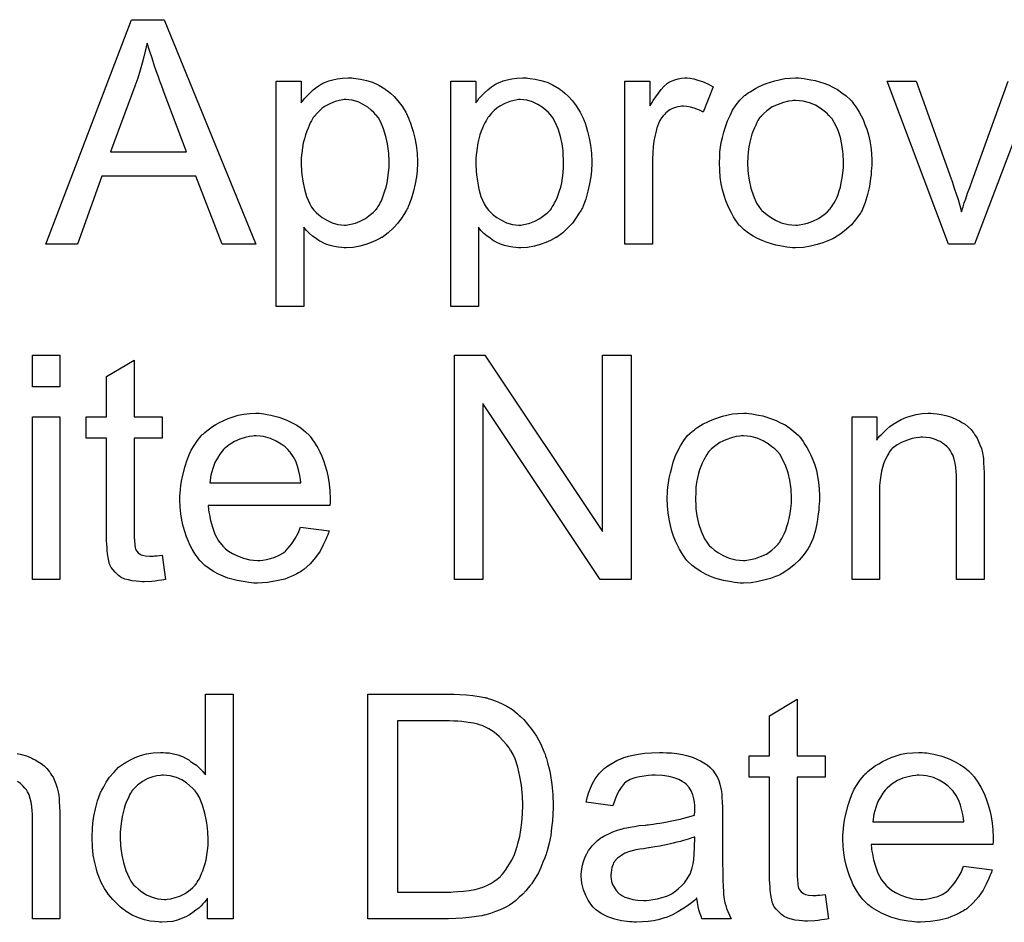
# Model space of a CAD drawing. Extents: x -1.5 to 9, y -3 to 5.
# Tile 310 of 368: x 5.674 to 6.025, y 1.585 to 1.907. Entities that reach past the tile are written whole.
import ezdxf

# ---------------------------------------------------------------- set-up
doc = ezdxf.new("R2010")
doc.units = 0
doc.layers.add('qfn16-30-34-a_mechanical_19', color=1, linetype='CONTINUOUS')

msp = doc.modelspace()

# ---------------------------------------------------------------- linework, layer by layer
at = {"layer": 'qfn16-30-34-a_mechanical_19', "color": 1}
for points in [[(5.758112, 1.827271), (5.746079, 1.827271), (5.736707, 1.851568), (5.703154, 1.851568), (5.694477, 1.827271), (5.683254, 1.827271), (5.713799, 1.907335), (5.725369, 1.907335), (5.758112, 1.827271)], [(5.719352, 1.899005), (5.719352, 1.898889), (5.719236, 1.898658), (5.719236, 1.898195), (5.719005, 1.897732), (5.718889, 1.896922), (5.718658, 1.896112), (5.718195, 1.894145), (5.717617, 1.891831), (5.716807, 1.889286), (5.715997, 1.886509), (5.714956, 1.883617), (5.706278, 1.860245), (5.733352, 1.860245), (5.725021, 1.882228), (5.725021, 1.882344), (5.724906, 1.882691), (5.724674, 1.88327), (5.724443, 1.883964), (5.724096, 1.884774), (5.723749, 1.885815), (5.723402, 1.886972), (5.722939, 1.888129), (5.722013, 1.89079), (5.721088, 1.893567), (5.720162, 1.896344), (5.719352, 1.899005)], [(5.792937, 1.886509), (5.793747, 1.886393), (5.795483, 1.886162), (5.797565, 1.885699), (5.799764, 1.885005), (5.801962, 1.883964), (5.80416, 1.882691), (5.804276, 1.882691), (5.804392, 1.88246), (5.805086, 1.881997), (5.806127, 1.881071), (5.8074, 1.879914), (5.808788, 1.87841), (5.810177, 1.876559), (5.811565, 1.874361), (5.812722, 1.871931), (5.812722, 1.871815), (5.812838, 1.871584), (5.812953, 1.871237), (5.813185, 1.870774), (5.813416, 1.87008), (5.813648, 1.86927), (5.814226, 1.867419), (5.814805, 1.865105), (5.815267, 1.862559), (5.815615, 1.859667), (5.81573, 1.856659), (5.81573, 1.856543), (5.81573, 1.856311), (5.81573, 1.855849), (5.81573, 1.855154), (5.815615, 1.854344), (5.815615, 1.853419), (5.815383, 1.851336), (5.81492, 1.848791), (5.814342, 1.84613), (5.813532, 1.843353), (5.812491, 1.840576), (5.812491, 1.84046), (5.812375, 1.840229), (5.812144, 1.839882), (5.811912, 1.839419), (5.811102, 1.838147), (5.810061, 1.836527), (5.808788, 1.834791), (5.807168, 1.833056), (5.805317, 1.83132), (5.803119, 1.8297), (5.803003, 1.8297), (5.802888, 1.829585), (5.802541, 1.829353), (5.802078, 1.829122), (5.800921, 1.828543), (5.799301, 1.827849), (5.797334, 1.827155), (5.795251, 1.826576), (5.792822, 1.826114), (5.790392, 1.825998), (5.789582, 1.825998), (5.788657, 1.826114), (5.787499, 1.826229), (5.786111, 1.826461), (5.784607, 1.826808), (5.783103, 1.827271), (5.781599, 1.827965), (5.781483, 1.828081), (5.780905, 1.828312), (5.78021, 1.828775), (5.779285, 1.829469), (5.778359, 1.830163), (5.777202, 1.831089), (5.776161, 1.83213), (5.775235, 1.833287), (5.775235, 1.805056), (5.765401, 1.805056), (5.765401, 1.885352), (5.77431, 1.885352), (5.77431, 1.877716), (5.774425, 1.877947), (5.774888, 1.87841), (5.775467, 1.87922), (5.776392, 1.880146), (5.777434, 1.881303), (5.778591, 1.882344), (5.779979, 1.883385), (5.781367, 1.884311), (5.781599, 1.884427), (5.782062, 1.884658), (5.782987, 1.885005), (5.784144, 1.885468), (5.785533, 1.885931), (5.787152, 1.886278), (5.789004, 1.886509), (5.791086, 1.886625), (5.792359, 1.886625), (5.792937, 1.886509)], [(5.855184, 1.886509), (5.855994, 1.886393), (5.857729, 1.886162), (5.859812, 1.885699), (5.86201, 1.885005), (5.864209, 1.883964), (5.866407, 1.882691), (5.866523, 1.882691), (5.866638, 1.88246), (5.867333, 1.881997), (5.868374, 1.881071), (5.869646, 1.879914), (5.871035, 1.87841), (5.872423, 1.876559), (5.873812, 1.874361), (5.874969, 1.871931), (5.874969, 1.871815), (5.875084, 1.871584), (5.8752, 1.871237), (5.875431, 1.870774), (5.875663, 1.87008), (5.875894, 1.86927), (5.876473, 1.867419), (5.877051, 1.865105), (5.877514, 1.862559), (5.877861, 1.859667), (5.877977, 1.856659), (5.877977, 1.856543), (5.877977, 1.856311), (5.877977, 1.855849), (5.877977, 1.855154), (5.877861, 1.854344), (5.877861, 1.853419), (5.87763, 1.851336), (5.877167, 1.848791), (5.876588, 1.84613), (5.875779, 1.843353), (5.874737, 1.840576), (5.874737, 1.84046), (5.874622, 1.840229), (5.87439, 1.839882), (5.874159, 1.839419), (5.873349, 1.838147), (5.872308, 1.836527), (5.871035, 1.834791), (5.869415, 1.833056), (5.867564, 1.83132), (5.865366, 1.8297), (5.86525, 1.8297), (5.865134, 1.829585), (5.864787, 1.829353), (5.864324, 1.829122), (5.863167, 1.828543), (5.861547, 1.827849), (5.859581, 1.827155), (5.857498, 1.826576), (5.855068, 1.826114), (5.852639, 1.825998), (5.851829, 1.825998), (5.850903, 1.826114), (5.849746, 1.826229), (5.848358, 1.826461), (5.846854, 1.826808), (5.84535, 1.827271), (5.843845, 1.827965), (5.84373, 1.828081), (5.843151, 1.828312), (5.842457, 1.828775), (5.841531, 1.829469), (5.840606, 1.830163), (5.839449, 1.831089), (5.838408, 1.83213), (5.837482, 1.833287), (5.837482, 1.805056), (5.827647, 1.805056), (5.827647, 1.885352), (5.836556, 1.885352), (5.836556, 1.877716), (5.836672, 1.877947), (5.837135, 1.87841), (5.837713, 1.87922), (5.838639, 1.880146), (5.83968, 1.881303), (5.840837, 1.882344), (5.842226, 1.883385), (5.843614, 1.884311), (5.843845, 1.884427), (5.844308, 1.884658), (5.845234, 1.885005), (5.846391, 1.885468), (5.847779, 1.885931), (5.849399, 1.886278), (5.85125, 1.886509), (5.853333, 1.886625), (5.854605, 1.886625), (5.855184, 1.886509)], [(5.913034, 1.886509), (5.914307, 1.886278), (5.915811, 1.885815), (5.917431, 1.885236), (5.919282, 1.884427), (5.921249, 1.883385), (5.917662, 1.874361), (5.917546, 1.874476), (5.917083, 1.874708), (5.916389, 1.875055), (5.915464, 1.875402), (5.914422, 1.875749), (5.91315, 1.876096), (5.911877, 1.876328), (5.910604, 1.876443), (5.910026, 1.876443), (5.909447, 1.876328), (5.908637, 1.876212), (5.907828, 1.87598), (5.906786, 1.875633), (5.905745, 1.87517), (5.904819, 1.874476), (5.904704, 1.874361), (5.904356, 1.874129), (5.904009, 1.873666), (5.903431, 1.873088), (5.902852, 1.872278), (5.902274, 1.871352), (5.901695, 1.870311), (5.901233, 1.869038), (5.901117, 1.868807), (5.901001, 1.868113), (5.90077, 1.867072), (5.900423, 1.865683), (5.900076, 1.863948), (5.899844, 1.861981), (5.899729, 1.859898), (5.899613, 1.857584), (5.899613, 1.827271), (5.889778, 1.827271), (5.889778, 1.885352), (5.898687, 1.885352), (5.898687, 1.876559), (5.898803, 1.876675), (5.899266, 1.877485), (5.899844, 1.878526), (5.90077, 1.879799), (5.901695, 1.881071), (5.902737, 1.88246), (5.903778, 1.883617), (5.904819, 1.884542), (5.904935, 1.884658), (5.905282, 1.884889), (5.905976, 1.885236), (5.906671, 1.885583), (5.907596, 1.885931), (5.908753, 1.886278), (5.90991, 1.886509), (5.911183, 1.886625), (5.911993, 1.886625), (5.913034, 1.886509)], [(5.952603, 1.886509), (5.953645, 1.886393), (5.954802, 1.886162), (5.956074, 1.885931), (5.957578, 1.885699), (5.960702, 1.884658), (5.962322, 1.884079), (5.963942, 1.88327), (5.965562, 1.88246), (5.967182, 1.881303), (5.968686, 1.880146), (5.97019, 1.878757), (5.970306, 1.878641), (5.970537, 1.87841), (5.970884, 1.877947), (5.971347, 1.877369), (5.971925, 1.876559), (5.972619, 1.875518), (5.973314, 1.874361), (5.974008, 1.873088), (5.974702, 1.871699), (5.975396, 1.869964), (5.976091, 1.868228), (5.976669, 1.866262), (5.977132, 1.864179), (5.977479, 1.861981), (5.97771, 1.859667), (5.977826, 1.857121), (5.977826, 1.857006), (5.977826, 1.856659), (5.977826, 1.85608), (5.977826, 1.85527), (5.97771, 1.854344), (5.977595, 1.853188), (5.977595, 1.852031), (5.977363, 1.850758), (5.977016, 1.847865), (5.976322, 1.844973), (5.975512, 1.84208), (5.974355, 1.839419), (5.974355, 1.839303), (5.974239, 1.839188), (5.974008, 1.838841), (5.973776, 1.838378), (5.972967, 1.837221), (5.971925, 1.835832), (5.970537, 1.834213), (5.968801, 1.832593), (5.966834, 1.830973), (5.96452, 1.829469), (5.964405, 1.829469), (5.964289, 1.829353), (5.963942, 1.829122), (5.963364, 1.82889), (5.962785, 1.828659), (5.962091, 1.828428), (5.960355, 1.827734), (5.958388, 1.827155), (5.955959, 1.826576), (5.953413, 1.826114), (5.950636, 1.825998), (5.94948, 1.825998), (5.948554, 1.826114), (5.947513, 1.826229), (5.946356, 1.826461), (5.944967, 1.826692), (5.943579, 1.826924), (5.940455, 1.827849), (5.938719, 1.828543), (5.9371, 1.829238), (5.93548, 1.830163), (5.93386, 1.831205), (5.932356, 1.832361), (5.930852, 1.83375), (5.930736, 1.833866), (5.930505, 1.834097), (5.930158, 1.83456), (5.929695, 1.835254), (5.929116, 1.836064), (5.928538, 1.836989), (5.927844, 1.838147), (5.927149, 1.839535), (5.926455, 1.841039), (5.925761, 1.842774), (5.925182, 1.844626), (5.924604, 1.846593), (5.924141, 1.848791), (5.923794, 1.851105), (5.923563, 1.85365), (5.923447, 1.856311), (5.923447, 1.856543), (5.923447, 1.857006), (5.923563, 1.857815), (5.923563, 1.858973), (5.923678, 1.860245), (5.92391, 1.861865), (5.924141, 1.863485), (5.924604, 1.865336), (5.925067, 1.867187), (5.925645, 1.869154), (5.92634, 1.871237), (5.927265, 1.873204), (5.928191, 1.875055), (5.929463, 1.876906), (5.930736, 1.878641), (5.932356, 1.880146), (5.932472, 1.880261), (5.932703, 1.880377), (5.933166, 1.880724), (5.933744, 1.881187), (5.934439, 1.88165), (5.935364, 1.882228), (5.93629, 1.882807), (5.937447, 1.883385), (5.938719, 1.883964), (5.940108, 1.884542), (5.943232, 1.885583), (5.946818, 1.886393), (5.94867, 1.886509), (5.950636, 1.886625), (5.951793, 1.886625), (5.952603, 1.886509)], [(6.014503, 1.827271), (6.005131, 1.827271), (5.983264, 1.885352), (5.993677, 1.885352), (6.006172, 1.850526), (6.006172, 1.850411), (6.006288, 1.850295), (6.006404, 1.849948), (6.00652, 1.849601), (6.006867, 1.848444), (6.007329, 1.84694), (6.007908, 1.845204), (6.008602, 1.843237), (6.009181, 1.841039), (6.009875, 1.838841), (6.009991, 1.839072), (6.010106, 1.839651), (6.010453, 1.840576), (6.010801, 1.841965), (6.011379, 1.843469), (6.011958, 1.845436), (6.012767, 1.847518), (6.013577, 1.849832), (6.02642, 1.885352)], [(6.036602, 1.885352), (6.014503, 1.827271)], [(5.790161, 1.878873), (5.789582, 1.878873), (5.789119, 1.878757), (5.787962, 1.878526), (5.786458, 1.878179), (5.784723, 1.877485), (5.782872, 1.876443), (5.78183, 1.875749), (5.780905, 1.874939), (5.779979, 1.874014), (5.779053, 1.872972), (5.779053, 1.872857), (5.778822, 1.872741), (5.778591, 1.872394), (5.778359, 1.871931), (5.778012, 1.871237), (5.777549, 1.870543), (5.777087, 1.869617), (5.776739, 1.868691), (5.776277, 1.867534), (5.775814, 1.866262), (5.775467, 1.864873), (5.775004, 1.863369), (5.774773, 1.861634), (5.774541, 1.859898), (5.77431, 1.858047), (5.77431, 1.855964), (5.77431, 1.855849), (5.77431, 1.855502), (5.77431, 1.854923), (5.774425, 1.854113), (5.774425, 1.853188), (5.774541, 1.852146), (5.774888, 1.849716), (5.775467, 1.84694), (5.776161, 1.844279), (5.777318, 1.841618), (5.778012, 1.84046), (5.778822, 1.839419), (5.779053, 1.839188), (5.779632, 1.838609), (5.780557, 1.837684), (5.78183, 1.836758), (5.78345, 1.835832), (5.785301, 1.834907), (5.787384, 1.834328), (5.788541, 1.834213), (5.789698, 1.834097), (5.790392, 1.834097), (5.790855, 1.834213), (5.792012, 1.834444), (5.793632, 1.834791), (5.795367, 1.835485), (5.797218, 1.836411), (5.799069, 1.837799), (5.799995, 1.838609), (5.800921, 1.839535), (5.800921, 1.839651), (5.801152, 1.839766), (5.801383, 1.840113), (5.801615, 1.840576), (5.802078, 1.841155), (5.802425, 1.841965), (5.802888, 1.842774), (5.80335, 1.843816), (5.803698, 1.844857), (5.80416, 1.846245), (5.804623, 1.847634), (5.80497, 1.849138), (5.805202, 1.850873), (5.805433, 1.852725), (5.805664, 1.854692), (5.805664, 1.856774), (5.805664, 1.85689), (5.805664, 1.857237), (5.805664, 1.857815), (5.805549, 1.858625), (5.805549, 1.859551), (5.805433, 1.860592), (5.805086, 1.863022), (5.804507, 1.865683), (5.803698, 1.868344), (5.802541, 1.871005), (5.801846, 1.872278), (5.801036, 1.873319), (5.801036, 1.873435), (5.800805, 1.873551), (5.800226, 1.874245), (5.799301, 1.875055), (5.798028, 1.876096), (5.796408, 1.877137), (5.794557, 1.878063), (5.792475, 1.878641), (5.791318, 1.878757), (5.790161, 1.878873)], [(5.852407, 1.878873), (5.851829, 1.878873), (5.851366, 1.878757), (5.850209, 1.878526), (5.848705, 1.878179), (5.846969, 1.877485), (5.845118, 1.876443), (5.844077, 1.875749), (5.843151, 1.874939), (5.842226, 1.874014), (5.8413, 1.872972), (5.8413, 1.872857), (5.841069, 1.872741), (5.840837, 1.872394), (5.840606, 1.871931), (5.840259, 1.871237), (5.839796, 1.870543), (5.839333, 1.869617), (5.838986, 1.868691), (5.838523, 1.867534), (5.83806, 1.866262), (5.837713, 1.864873), (5.837251, 1.863369), (5.837019, 1.861634), (5.836788, 1.859898), (5.836556, 1.858047), (5.836556, 1.855964), (5.836556, 1.855849), (5.836556, 1.855502), (5.836556, 1.854923), (5.836672, 1.854113), (5.836672, 1.853188), (5.836788, 1.852146), (5.837135, 1.849716), (5.837713, 1.84694), (5.838408, 1.844279), (5.839565, 1.841618), (5.840259, 1.84046), (5.841069, 1.839419), (5.8413, 1.839188), (5.841878, 1.838609), (5.842804, 1.837684), (5.844077, 1.836758), (5.845697, 1.835832), (5.847548, 1.834907), (5.84963, 1.834328), (5.850787, 1.834213), (5.851944, 1.834097), (5.852639, 1.834097), (5.853101, 1.834213), (5.854258, 1.834444), (5.855878, 1.834791), (5.857614, 1.835485), (5.859465, 1.836411), (5.861316, 1.837799), (5.862242, 1.838609), (5.863167, 1.839535), (5.863167, 1.839651), (5.863399, 1.839766), (5.86363, 1.840113), (5.863861, 1.840576), (5.864324, 1.841155), (5.864671, 1.841965), (5.865134, 1.842774), (5.865597, 1.843816), (5.865944, 1.844857), (5.866407, 1.846245), (5.86687, 1.847634), (5.867217, 1.849138), (5.867448, 1.850873), (5.86768, 1.852725), (5.867911, 1.854692), (5.867911, 1.856774), (5.867911, 1.85689), (5.867911, 1.857237), (5.867911, 1.857815), (5.867795, 1.858625), (5.867795, 1.859551), (5.86768, 1.860592), (5.867333, 1.863022), (5.866754, 1.865683), (5.865944, 1.868344), (5.864787, 1.871005), (5.864093, 1.872278), (5.863283, 1.873319), (5.863283, 1.873435), (5.863052, 1.873551), (5.862473, 1.874245), (5.861547, 1.875055), (5.860275, 1.876096), (5.858655, 1.877137), (5.856804, 1.878063), (5.854721, 1.878641), (5.853564, 1.878757), (5.852407, 1.878873)], [(5.950636, 1.878526), (5.949942, 1.878526), (5.949364, 1.87841), (5.948091, 1.878294), (5.946356, 1.877832), (5.944389, 1.877137), (5.942306, 1.876212), (5.940339, 1.874823), (5.939298, 1.873898), (5.938372, 1.872972), (5.938372, 1.872857), (5.938141, 1.872741), (5.937909, 1.872394), (5.937562, 1.871931), (5.937215, 1.871352), (5.936868, 1.870658), (5.936405, 1.869733), (5.935943, 1.868807), (5.93548, 1.86765), (5.935017, 1.866493), (5.93467, 1.865105), (5.934323, 1.863601), (5.933976, 1.861981), (5.933744, 1.860245), (5.933629, 1.858278), (5.933513, 1.856311), (5.933513, 1.856196), (5.933513, 1.855849), (5.933513, 1.85527), (5.933629, 1.85446), (5.933629, 1.853535), (5.933744, 1.852493), (5.934091, 1.850064), (5.93467, 1.847287), (5.935596, 1.84451), (5.936752, 1.841849), (5.937562, 1.840692), (5.938372, 1.839535), (5.938488, 1.839535), (5.938604, 1.839303), (5.939298, 1.838725), (5.940339, 1.837799), (5.941728, 1.836874), (5.943463, 1.835832), (5.945546, 1.834907), (5.947975, 1.834328), (5.949248, 1.834213), (5.950636, 1.834097), (5.951331, 1.834097), (5.951909, 1.834213), (5.953182, 1.834444), (5.954917, 1.834791), (5.956769, 1.835485), (5.958851, 1.836411), (5.960818, 1.837799), (5.961859, 1.838725), (5.962785, 1.839651), (5.962901, 1.839766), (5.963016, 1.839882), (5.963248, 1.840229), (5.963595, 1.840692), (5.963942, 1.84127), (5.964405, 1.841965), (5.964868, 1.84289), (5.96533, 1.843816), (5.965793, 1.844973), (5.96614, 1.846245), (5.966603, 1.847634), (5.96695, 1.849138), (5.967297, 1.850873), (5.967529, 1.852609), (5.96776, 1.854576), (5.96776, 1.856659), (5.96776, 1.856774), (5.96776, 1.857121), (5.96776, 1.8577), (5.967644, 1.858394), (5.967644, 1.85932), (5.967529, 1.860361), (5.967182, 1.862791), (5.966603, 1.865336), (5.965677, 1.868113), (5.964405, 1.870658), (5.963711, 1.871931), (5.962785, 1.872972), (5.962785, 1.873088), (5.962554, 1.873204), (5.961859, 1.873898), (5.960818, 1.874708), (5.95943, 1.875749), (5.957694, 1.87679), (5.955612, 1.877716), (5.953298, 1.878294), (5.952025, 1.87841), (5.950636, 1.878526)], [(5.688229, 1.776432), (5.678394, 1.776432), (5.678394, 1.787655), (5.688229, 1.787655), (5.688229, 1.776432)], [(5.891977, 1.707591), (5.880985, 1.707591), (5.839102, 1.770416), (5.839102, 1.707591), (5.82892, 1.707591), (5.82892, 1.787655), (5.839796, 1.787655), (5.881795, 1.724714), (5.881795, 1.787655), (5.891977, 1.787655), (5.891977, 1.707591)], [(5.714724, 1.765672), (5.724674, 1.765672), (5.724674, 1.758036), (5.714724, 1.758036), (5.714724, 1.723904), (5.714724, 1.723673), (5.714724, 1.72321), (5.714724, 1.722516), (5.71484, 1.721706), (5.714956, 1.719855), (5.715071, 1.719045), (5.715187, 1.718466), (5.715303, 1.718235), (5.71565, 1.717772), (5.716113, 1.717194), (5.716922, 1.716615), (5.717154, 1.716499), (5.717732, 1.716268), (5.718774, 1.716037), (5.720278, 1.715921), (5.721435, 1.715921), (5.722013, 1.716037), (5.722823, 1.716037), (5.723749, 1.716152), (5.724674, 1.716268), (5.725947, 1.707591), (5.725716, 1.707591), (5.725253, 1.707475), (5.724443, 1.707359), (5.723402, 1.707244), (5.722245, 1.707012), (5.720972, 1.706896), (5.718427, 1.706781), (5.717501, 1.706781), (5.716575, 1.706896), (5.715418, 1.707012), (5.71403, 1.707128), (5.712642, 1.707475), (5.711369, 1.707822), (5.710096, 1.7084), (5.70998, 1.708516), (5.709633, 1.708748), (5.709171, 1.709095), (5.708476, 1.709673), (5.707898, 1.710252), (5.707204, 1.711062), (5.70651, 1.711871), (5.706047, 1.712913), (5.706047, 1.713028), (5.705815, 1.713491), (5.7057, 1.714301), (5.705468, 1.715458), (5.705237, 1.716962), (5.705121, 1.717888), (5.705121, 1.718929), (5.705005, 1.720202), (5.70489, 1.721475), (5.70489, 1.722863), (5.70489, 1.724483), (5.70489, 1.758036), (5.697601, 1.758036), (5.697601, 1.765672), (5.70489, 1.765672), (5.70489, 1.780019), (5.714724, 1.785919), (5.714724, 1.765672)], [(5.760079, 1.766829), (5.761004, 1.766713), (5.762161, 1.766482), (5.763434, 1.766251), (5.764938, 1.765903), (5.766326, 1.765556), (5.767946, 1.764978), (5.76945, 1.764399), (5.77107, 1.763589), (5.77269, 1.762664), (5.77431, 1.761622), (5.775814, 1.76035), (5.777202, 1.758961), (5.777318, 1.758846), (5.777549, 1.758614), (5.777896, 1.758151), (5.778359, 1.757457), (5.778938, 1.756647), (5.779516, 1.755722), (5.78021, 1.754565), (5.780905, 1.753176), (5.781599, 1.751672), (5.782293, 1.750053), (5.782872, 1.748201), (5.78345, 1.746234), (5.783913, 1.744036), (5.78426, 1.741722), (5.784491, 1.739292), (5.784607, 1.736631), (5.784607, 1.736516), (5.784607, 1.736053), (5.784607, 1.735243), (5.784491, 1.734086), (5.741104, 1.734086), (5.741104, 1.73397), (5.741104, 1.733623), (5.74122, 1.73316), (5.74122, 1.732466), (5.741335, 1.731656), (5.741567, 1.730731), (5.741914, 1.728648), (5.742608, 1.726334), (5.743533, 1.723789), (5.744806, 1.721475), (5.746426, 1.719392), (5.746542, 1.719392), (5.746657, 1.719161), (5.747352, 1.718582), (5.748393, 1.717772), (5.749781, 1.716962), (5.751632, 1.716037), (5.753715, 1.715227), (5.756029, 1.714648), (5.757302, 1.714533), (5.75869, 1.714417), (5.759616, 1.714417), (5.760657, 1.714533), (5.76193, 1.714764), (5.763318, 1.715111), (5.764938, 1.715574), (5.766442, 1.716268), (5.767946, 1.717194), (5.768062, 1.717309), (5.76864, 1.717772), (5.769335, 1.718466), (5.770145, 1.719392), (5.77107, 1.720665), (5.772111, 1.722284), (5.773153, 1.724136), (5.774078, 1.726334), (5.78426, 1.725061), (5.78426, 1.724946), (5.784144, 1.724714), (5.784029, 1.724251), (5.783797, 1.723557), (5.78345, 1.722863), (5.783103, 1.721937), (5.782177, 1.71997), (5.78102, 1.717772), (5.7794, 1.715458), (5.777549, 1.71326), (5.775235, 1.711177), (5.77512, 1.711177), (5.774888, 1.710946), (5.774541, 1.710715), (5.774078, 1.710367), (5.773384, 1.71002), (5.77269, 1.709673), (5.771764, 1.70921), (5.770723, 1.708748), (5.769566, 1.708285), (5.768409, 1.707822), (5.765516, 1.707128), (5.762277, 1.706549), (5.75869, 1.706318), (5.757417, 1.706318), (5.756608, 1.706434), (5.755566, 1.706549), (5.754294, 1.706781), (5.752905, 1.707012), (5.751401, 1.707244), (5.748162, 1.708169), (5.746426, 1.708863), (5.744806, 1.709557), (5.743071, 1.710483), (5.741451, 1.711524), (5.739947, 1.712681), (5.738443, 1.71407), (5.738327, 1.714186), (5.738096, 1.714417), (5.737748, 1.71488), (5.737286, 1.715574), (5.736707, 1.716384), (5.736129, 1.717309), (5.735435, 1.718466), (5.73474, 1.719739), (5.734046, 1.721243), (5.733352, 1.722863), (5.732773, 1.724714), (5.732195, 1.726681), (5.731732, 1.728764), (5.731385, 1.731078), (5.731154, 1.733507), (5.731038, 1.736053), (5.731038, 1.736168), (5.731038, 1.736747), (5.731038, 1.737441), (5.731154, 1.738483), (5.731269, 1.739755), (5.731385, 1.741144), (5.731616, 1.742763), (5.731963, 1.744383), (5.732889, 1.748086), (5.733468, 1.749937), (5.734162, 1.751904), (5.735087, 1.753755), (5.736129, 1.75549), (5.737286, 1.757226), (5.738558, 1.758846), (5.738674, 1.758961), (5.738905, 1.759193), (5.739368, 1.75954), (5.739947, 1.760118), (5.740641, 1.760697), (5.741567, 1.761391), (5.742608, 1.762201), (5.743881, 1.762895), (5.745153, 1.763705), (5.746657, 1.764399), (5.748277, 1.765093), (5.750013, 1.765672), (5.751864, 1.766251), (5.753831, 1.766598), (5.755913, 1.766829), (5.758112, 1.766945), (5.759269, 1.766945), (5.760079, 1.766829)], [(5.933976, 1.766829), (5.935017, 1.766713), (5.936174, 1.766482), (5.937447, 1.766251), (5.938951, 1.766019), (5.942075, 1.764978), (5.943694, 1.764399), (5.945314, 1.763589), (5.946934, 1.76278), (5.948554, 1.761622), (5.950058, 1.760466), (5.951562, 1.759077), (5.951678, 1.758961), (5.951909, 1.75873), (5.952256, 1.758267), (5.952719, 1.757689), (5.953298, 1.756879), (5.953992, 1.755838), (5.954686, 1.75468), (5.95538, 1.753408), (5.956074, 1.752019), (5.956769, 1.750284), (5.957463, 1.748548), (5.958041, 1.746582), (5.958504, 1.744499), (5.958851, 1.742301), (5.959083, 1.739987), (5.959198, 1.737441), (5.959198, 1.737325), (5.959198, 1.736978), (5.959198, 1.7364), (5.959198, 1.73559), (5.959083, 1.734664), (5.958967, 1.733507), (5.958967, 1.73235), (5.958735, 1.731078), (5.958388, 1.728185), (5.957694, 1.725293), (5.956884, 1.7224), (5.955727, 1.719739), (5.955727, 1.719623), (5.955612, 1.719508), (5.95538, 1.719161), (5.955149, 1.718698), (5.954339, 1.717541), (5.953298, 1.716152), (5.951909, 1.714533), (5.950174, 1.712913), (5.948207, 1.711293), (5.945893, 1.709789), (5.945777, 1.709789), (5.945661, 1.709673), (5.945314, 1.709442), (5.944736, 1.70921), (5.944157, 1.708979), (5.943463, 1.708748), (5.941728, 1.708053), (5.939761, 1.707475), (5.937331, 1.706896), (5.934786, 1.706434), (5.932009, 1.706318), (5.930852, 1.706318), (5.929926, 1.706434), (5.928885, 1.706549), (5.927728, 1.706781), (5.92634, 1.707012), (5.924951, 1.707244), (5.921827, 1.708169), (5.920092, 1.708863), (5.918472, 1.709557), (5.916852, 1.710483), (5.915232, 1.711524), (5.913728, 1.712681), (5.912224, 1.71407), (5.912108, 1.714186), (5.911877, 1.714417), (5.91153, 1.71488), (5.911067, 1.715574), (5.910489, 1.716384), (5.90991, 1.717309), (5.909216, 1.718466), (5.908522, 1.719855), (5.907828, 1.721359), (5.907133, 1.723094), (5.906555, 1.724946), (5.905976, 1.726912), (5.905514, 1.729111), (5.905166, 1.731425), (5.904935, 1.73397), (5.904819, 1.736631), (5.904819, 1.736863), (5.904819, 1.737325), (5.904935, 1.738135), (5.904935, 1.739292), (5.905051, 1.740565), (5.905282, 1.742185), (5.905514, 1.743805), (5.905976, 1.745656), (5.906439, 1.747507), (5.907018, 1.749474), (5.907712, 1.751557), (5.908637, 1.753524), (5.909563, 1.755375), (5.910836, 1.757226), (5.912108, 1.758961), (5.913728, 1.760466), (5.913844, 1.760581), (5.914075, 1.760697), (5.914538, 1.761044), (5.915117, 1.761507), (5.915811, 1.76197), (5.916736, 1.762548), (5.917662, 1.763127), (5.918819, 1.763705), (5.920092, 1.764284), (5.92148, 1.764862), (5.924604, 1.765903), (5.928191, 1.766713), (5.930042, 1.766829), (5.932009, 1.766945), (5.933166, 1.766945), (5.933976, 1.766829)], [(5.999809, 1.766829), (6.001082, 1.766713), (6.002586, 1.766482), (6.004206, 1.766135), (6.005941, 1.765672), (6.007561, 1.764978), (6.007792, 1.764862), (6.008255, 1.764631), (6.009065, 1.764284), (6.009991, 1.763705), (6.011148, 1.763011), (6.012189, 1.762085), (6.01323, 1.76116), (6.014156, 1.760003), (6.014271, 1.759887), (6.014503, 1.759424), (6.01485, 1.758846), (6.015428, 1.758036), (6.015891, 1.756879), (6.016354, 1.755722), (6.016933, 1.754333), (6.01728, 1.752829), (6.01728, 1.752714), (6.017395, 1.752251), (6.017511, 1.751557), (6.017627, 1.750631), (6.017627, 1.749243), (6.017743, 1.747623), (6.017858, 1.745656), (6.017858, 1.743226), (6.017858, 1.707591), (6.008024, 1.707591), (6.008024, 1.742763), (6.008024, 1.742879), (6.008024, 1.742995), (6.008024, 1.743805), (6.008024, 1.744846), (6.007908, 1.746119), (6.007792, 1.747623), (6.007561, 1.749127), (6.007214, 1.750515), (6.006867, 1.751788), (6.006867, 1.751904), (6.006635, 1.752251), (6.006288, 1.752829), (6.005941, 1.753524), (6.005363, 1.754218), (6.004668, 1.755028), (6.003743, 1.755838), (6.002702, 1.756532), (6.002586, 1.756647), (6.002239, 1.756879), (6.001544, 1.75711), (6.000735, 1.757457), (5.999809, 1.757804), (5.998652, 1.758151), (5.997264, 1.758267), (5.995875, 1.758383), (5.995297, 1.758383), (5.994834, 1.758267), (5.993677, 1.758151), (5.992173, 1.75792), (5.990553, 1.757342), (5.988702, 1.756647), (5.986851, 1.755722), (5.985115, 1.754333), (5.984884, 1.754102), (5.984421, 1.753524), (5.984074, 1.753061), (5.983727, 1.752482), (5.983264, 1.751788), (5.982917, 1.750978), (5.982454, 1.750053), (5.981991, 1.748896), (5.981644, 1.747623), (5.981297, 1.746234), (5.981066, 1.74473), (5.980834, 1.743111), (5.980603, 1.741144), (5.980603, 1.739177), (5.980603, 1.707591), (5.970768, 1.707591), (5.970768, 1.765672), (5.979561, 1.765672), (5.979561, 1.757342), (5.979677, 1.757457), (5.979909, 1.757804), (5.980256, 1.758267), (5.980718, 1.758846), (5.981413, 1.75954), (5.982223, 1.76035), (5.983148, 1.761275), (5.984305, 1.762201), (5.985462, 1.763011), (5.986851, 1.763937), (5.988355, 1.764746), (5.989975, 1.765441), (5.991826, 1.766019), (5.993677, 1.766482), (5.99576, 1.766829), (5.997958, 1.766945), (5.998883, 1.766945), (5.999809, 1.766829)], [(5.688229, 1.707591), (5.678394, 1.707591), (5.678394, 1.765672), (5.688229, 1.765672), (5.688229, 1.707591)], [(5.758227, 1.758846), (5.757533, 1.758846), (5.75707, 1.75873), (5.755798, 1.758614), (5.754294, 1.758267), (5.752442, 1.757689), (5.750475, 1.756879), (5.748624, 1.755722), (5.746773, 1.754218), (5.746542, 1.753986), (5.746079, 1.753408), (5.745269, 1.752367), (5.744459, 1.750978), (5.743533, 1.749358), (5.742724, 1.747276), (5.742029, 1.744846), (5.741682, 1.742185), (5.774194, 1.742185), (5.774194, 1.742301), (5.774194, 1.742532), (5.774078, 1.742879), (5.774078, 1.743342), (5.773847, 1.74473), (5.7735, 1.746234), (5.772921, 1.748086), (5.772343, 1.749821), (5.771417, 1.751557), (5.770376, 1.753061), (5.770376, 1.753176), (5.770145, 1.753292), (5.769566, 1.753986), (5.768525, 1.754912), (5.767136, 1.755953), (5.765401, 1.756995), (5.763318, 1.75792), (5.760889, 1.758614), (5.759616, 1.75873), (5.758227, 1.758846)], [(5.932009, 1.758846), (5.931315, 1.758846), (5.930736, 1.75873), (5.929463, 1.758614), (5.927728, 1.758151), (5.925761, 1.757457), (5.923678, 1.756532), (5.921712, 1.755143), (5.92067, 1.754218), (5.919745, 1.753292), (5.919745, 1.753176), (5.919513, 1.753061), (5.919282, 1.752714), (5.918935, 1.752251), (5.918588, 1.751672), (5.91824, 1.750978), (5.917778, 1.750053), (5.917315, 1.749127), (5.916852, 1.74797), (5.916389, 1.746813), (5.916042, 1.745425), (5.915695, 1.74392), (5.915348, 1.742301), (5.915117, 1.740565), (5.915001, 1.738598), (5.914885, 1.736631), (5.914885, 1.736516), (5.914885, 1.736168), (5.914885, 1.73559), (5.915001, 1.73478), (5.915001, 1.733854), (5.915117, 1.732813), (5.915464, 1.730383), (5.916042, 1.727607), (5.916968, 1.72483), (5.918125, 1.722169), (5.918935, 1.721012), (5.919745, 1.719855), (5.91986, 1.719855), (5.919976, 1.719623), (5.92067, 1.719045), (5.921712, 1.718119), (5.9231, 1.717194), (5.924835, 1.716152), (5.926918, 1.715227), (5.929348, 1.714648), (5.93062, 1.714533), (5.932009, 1.714417), (5.932703, 1.714417), (5.933282, 1.714533), (5.934554, 1.714764), (5.93629, 1.715111), (5.938141, 1.715805), (5.940224, 1.716731), (5.94219, 1.718119), (5.943232, 1.719045), (5.944157, 1.71997), (5.944273, 1.720086), (5.944389, 1.720202), (5.94462, 1.720549), (5.944967, 1.721012), (5.945314, 1.72159), (5.945777, 1.722284), (5.94624, 1.72321), (5.946703, 1.724136), (5.947166, 1.725293), (5.947513, 1.726565), (5.947975, 1.727954), (5.948323, 1.729458), (5.94867, 1.731193), (5.948901, 1.732929), (5.949132, 1.734896), (5.949132, 1.736978), (5.949132, 1.737094), (5.949132, 1.737441), (5.949132, 1.73802), (5.949017, 1.738714), (5.949017, 1.739639), (5.948901, 1.740681), (5.948554, 1.743111), (5.947975, 1.745656), (5.94705, 1.748433), (5.945777, 1.750978), (5.945083, 1.752251), (5.944157, 1.753292), (5.944157, 1.753408), (5.943926, 1.753524), (5.943232, 1.754218), (5.94219, 1.755028), (5.940802, 1.756069), (5.939066, 1.75711), (5.936984, 1.758036), (5.93467, 1.758614), (5.933397, 1.75873), (5.932009, 1.758846)], [(5.750013, 1.586638), (5.740872, 1.586638), (5.740872, 1.593927), (5.740757, 1.593811), (5.740641, 1.59358), (5.740294, 1.593117), (5.739831, 1.592539), (5.739253, 1.59196), (5.738558, 1.591266), (5.737748, 1.590456), (5.736707, 1.589646), (5.735666, 1.588836), (5.734509, 1.588026), (5.73312, 1.587332), (5.731616, 1.586754), (5.730112, 1.586175), (5.728377, 1.585712), (5.726526, 1.585481), (5.724559, 1.585365), (5.723864, 1.585365), (5.723402, 1.585481), (5.722013, 1.585597), (5.720394, 1.585828), (5.718427, 1.586291), (5.716228, 1.586985), (5.71403, 1.58791), (5.711832, 1.589183), (5.711716, 1.589183), (5.7116, 1.589415), (5.710906, 1.589877), (5.709865, 1.590803), (5.708592, 1.59196), (5.707088, 1.593464), (5.705584, 1.595315), (5.70408, 1.597398), (5.702807, 1.599828), (5.702807, 1.599943), (5.702691, 1.600175), (5.702576, 1.600522), (5.702344, 1.600985), (5.702113, 1.601679), (5.701766, 1.602489), (5.701534, 1.603299), (5.701303, 1.60434), (5.700725, 1.606654), (5.700146, 1.609315), (5.699799, 1.612323), (5.699683, 1.615563), (5.699683, 1.615678), (5.699683, 1.61591), (5.699683, 1.616373), (5.699683, 1.617067), (5.699799, 1.617761), (5.699799, 1.618687), (5.70003, 1.620769), (5.700377, 1.623199), (5.700956, 1.62586), (5.70165, 1.628637), (5.702576, 1.631298), (5.702576, 1.631414), (5.702691, 1.631645), (5.702923, 1.631992), (5.703154, 1.632455), (5.703848, 1.633728), (5.704774, 1.635348), (5.705931, 1.637083), (5.707435, 1.638819), (5.709171, 1.64067), (5.711253, 1.642174), (5.711369, 1.642174), (5.711485, 1.64229), (5.711832, 1.642521), (5.712294, 1.642752), (5.713452, 1.643331), (5.715071, 1.644141), (5.716922, 1.644835), (5.719121, 1.645413), (5.721551, 1.645876), (5.724096, 1.645992), (5.725021, 1.645992), (5.725947, 1.645876), (5.72722, 1.645761), (5.728724, 1.645413), (5.730344, 1.645066), (5.731963, 1.644488), (5.733468, 1.643678), (5.733699, 1.643562), (5.734162, 1.643331), (5.734856, 1.642752), (5.735782, 1.642174), (5.736939, 1.641364), (5.73798, 1.640323), (5.739137, 1.639281), (5.740178, 1.638009), (5.740178, 1.666702), (5.750013, 1.666702), (5.750013, 1.586638)], [(5.830887, 1.666586), (5.833201, 1.666471), (5.835515, 1.666239), (5.837829, 1.665892), (5.839796, 1.665545), (5.839912, 1.665545), (5.840143, 1.665429), (5.84049, 1.665429), (5.840953, 1.665198), (5.842226, 1.664851), (5.843845, 1.664273), (5.845697, 1.663463), (5.847663, 1.662421), (5.84963, 1.661264), (5.851482, 1.65976), (5.851597, 1.659645), (5.851713, 1.659529), (5.85206, 1.659182), (5.852523, 1.658835), (5.85368, 1.657678), (5.855068, 1.656058), (5.856572, 1.654091), (5.858192, 1.651777), (5.859696, 1.649116), (5.860969, 1.646108), (5.860969, 1.645992), (5.861085, 1.645761), (5.861316, 1.645298), (5.861432, 1.644603), (5.861779, 1.643794), (5.86201, 1.642868), (5.862242, 1.641827), (5.862589, 1.640554), (5.862936, 1.639281), (5.863167, 1.637777), (5.863746, 1.634538), (5.864093, 1.630951), (5.864209, 1.627017), (5.864209, 1.626901), (5.864209, 1.62667), (5.864209, 1.626091), (5.864209, 1.625513), (5.864093, 1.624703), (5.864093, 1.623777), (5.863977, 1.621579), (5.86363, 1.619034), (5.863283, 1.616373), (5.862704, 1.613596), (5.86201, 1.610819), (5.86201, 1.610703), (5.861895, 1.610472), (5.861779, 1.610125), (5.861663, 1.609662), (5.8612, 1.608389), (5.860506, 1.60677), (5.859812, 1.604918), (5.858886, 1.603067), (5.857729, 1.6011), (5.856572, 1.599249), (5.856457, 1.599018), (5.855994, 1.598439), (5.8553, 1.597629), (5.854374, 1.596588), (5.853333, 1.595431), (5.85206, 1.594274), (5.850787, 1.593001), (5.849283, 1.59196), (5.849052, 1.591844), (5.848589, 1.591497), (5.847779, 1.591034), (5.846622, 1.590456), (5.845234, 1.589762), (5.843614, 1.589183), (5.841763, 1.588489), (5.83968, 1.58791), (5.839449, 1.58791), (5.839102, 1.587795), (5.838755, 1.587679), (5.837598, 1.587563), (5.835978, 1.587332), (5.834127, 1.587101), (5.831928, 1.586869), (5.829499, 1.586754), (5.826837, 1.586638), (5.798028, 1.586638), (5.798028, 1.666702), (5.828804, 1.666702), (5.830887, 1.666586)], [(5.951215, 1.644719), (5.961165, 1.644719), (5.961165, 1.637083), (5.951215, 1.637083), (5.951215, 1.602951), (5.951215, 1.60272), (5.951215, 1.602257), (5.951215, 1.601563), (5.951331, 1.600753), (5.951446, 1.598902), (5.951562, 1.598092), (5.951678, 1.597514), (5.951793, 1.597282), (5.952141, 1.596819), (5.952603, 1.596241), (5.953413, 1.595662), (5.953645, 1.595547), (5.954223, 1.595315), (5.955265, 1.595084), (5.956769, 1.594968), (5.957926, 1.594968), (5.958504, 1.595084), (5.959314, 1.595084), (5.96024, 1.5952), (5.961165, 1.595315), (5.962438, 1.586638), (5.962207, 1.586638), (5.961744, 1.586522), (5.960934, 1.586406), (5.959892, 1.586291), (5.958735, 1.586059), (5.957463, 1.585944), (5.954917, 1.585828), (5.953992, 1.585828), (5.953066, 1.585944), (5.951909, 1.586059), (5.950521, 1.586175), (5.949132, 1.586522), (5.94786, 1.586869), (5.946587, 1.587448), (5.946471, 1.587563), (5.946124, 1.587795), (5.945661, 1.588142), (5.944967, 1.58872), (5.944389, 1.589299), (5.943694, 1.590109), (5.943, 1.590919), (5.942538, 1.59196), (5.942538, 1.592076), (5.942306, 1.592539), (5.94219, 1.593348), (5.941959, 1.594505), (5.941728, 1.596009), (5.941612, 1.596935), (5.941612, 1.597976), (5.941496, 1.599249), (5.941381, 1.600522), (5.941381, 1.60191), (5.941381, 1.60353), (5.941381, 1.637083), (5.934091, 1.637083), (5.934091, 1.644719), (5.941381, 1.644719), (5.941381, 1.659066), (5.951215, 1.664967), (5.951215, 1.644719)], [(5.827185, 1.657215), (5.808673, 1.657215), (5.808673, 1.596125), (5.827647, 1.596125), (5.828457, 1.596241), (5.830193, 1.596357), (5.83216, 1.596472), (5.834242, 1.596704), (5.836325, 1.597051), (5.83806, 1.597514), (5.838292, 1.597629), (5.83887, 1.597745), (5.83968, 1.598092), (5.840721, 1.598555), (5.841878, 1.599249), (5.843035, 1.599943), (5.844193, 1.600753), (5.84535, 1.601679), (5.845465, 1.60191), (5.845928, 1.602373), (5.846622, 1.603183), (5.847432, 1.60434), (5.848358, 1.605844), (5.849399, 1.60758), (5.850325, 1.609546), (5.851135, 1.611745), (5.851135, 1.61186), (5.85125, 1.612092), (5.851366, 1.612439), (5.851482, 1.612902), (5.851597, 1.61348), (5.851829, 1.61429), (5.85206, 1.6151), (5.852292, 1.616026), (5.852639, 1.61834), (5.852986, 1.621001), (5.853217, 1.624009), (5.853333, 1.627248), (5.853333, 1.627364), (5.853333, 1.627827), (5.853333, 1.628406), (5.853217, 1.629331), (5.853217, 1.630372), (5.853101, 1.631529), (5.852986, 1.632918), (5.85287, 1.634306), (5.852292, 1.63743), (5.851597, 1.64067), (5.850556, 1.643678), (5.849862, 1.645182), (5.849168, 1.646455), (5.849168, 1.64657), (5.848936, 1.646802), (5.848705, 1.647149), (5.848473, 1.647612), (5.847548, 1.648769), (5.846391, 1.650157), (5.844887, 1.651661), (5.843151, 1.653165), (5.841184, 1.654438), (5.839102, 1.655479), (5.83887, 1.655595), (5.838292, 1.655711), (5.837251, 1.656058), (5.835746, 1.656405), (5.833895, 1.656636), (5.831581, 1.656983), (5.830193, 1.657099), (5.828689, 1.657099), (5.827185, 1.657215)], [(5.672957, 1.645529), (5.674576, 1.645182), (5.676312, 1.644719), (5.677932, 1.644025), (5.678163, 1.643909), (5.678626, 1.643678), (5.679436, 1.643331), (5.680361, 1.642752), (5.681518, 1.642058), (5.68256, 1.641132), (5.683601, 1.640207), (5.684526, 1.63905), (5.684642, 1.638934), (5.684874, 1.638471), (5.685221, 1.637893), (5.685799, 1.637083), (5.686262, 1.635926), (5.686725, 1.634769), (5.687303, 1.633381), (5.68765, 1.631877), (5.68765, 1.631761), (5.687766, 1.631298), (5.687882, 1.630604), (5.687998, 1.629678), (5.687998, 1.62829), (5.688113, 1.62667), (5.688229, 1.624703), (5.688229, 1.622273), (5.688229, 1.586638), (5.678394, 1.586638), (5.678394, 1.621811), (5.678394, 1.621926), (5.678394, 1.622042), (5.678394, 1.622852), (5.678394, 1.623893), (5.678279, 1.625166), (5.678163, 1.62667), (5.677932, 1.628174), (5.677584, 1.629562), (5.677237, 1.630835), (5.677237, 1.630951), (5.677006, 1.631298), (5.676659, 1.631877), (5.676312, 1.632571), (5.675733, 1.633265), (5.675039, 1.634075), (5.674114, 1.634885), (5.673072, 1.635579)], [(5.904588, 1.645876), (5.906323, 1.645761), (5.90829, 1.645529), (5.910257, 1.645182), (5.912224, 1.644719), (5.914075, 1.644141), (5.914307, 1.644025), (5.914885, 1.643794), (5.915695, 1.643447), (5.916736, 1.642984), (5.917893, 1.64229), (5.91905, 1.641595), (5.920092, 1.64067), (5.921017, 1.639744), (5.921133, 1.639628), (5.921364, 1.639281), (5.921712, 1.638703), (5.922174, 1.638009), (5.922753, 1.636967), (5.923216, 1.635926), (5.923678, 1.634653), (5.924025, 1.633149), (5.924025, 1.633034), (5.924141, 1.632686), (5.924257, 1.631992), (5.924373, 1.631067), (5.924373, 1.629794), (5.924488, 1.62829), (5.924604, 1.626323), (5.924604, 1.624125), (5.924604, 1.610935), (5.924604, 1.610819), (5.924604, 1.610356), (5.924604, 1.609662), (5.924604, 1.608736), (5.924604, 1.607695), (5.924604, 1.606422), (5.92472, 1.603646), (5.92472, 1.600753), (5.924835, 1.597861), (5.924951, 1.596588), (5.924951, 1.595431), (5.925067, 1.59439), (5.925182, 1.59358), (5.925182, 1.593464), (5.925298, 1.593001), (5.925414, 1.592307), (5.925761, 1.591381), (5.925992, 1.59034), (5.926455, 1.589183), (5.927034, 1.58791), (5.927612, 1.586638), (5.917315, 1.586638), (5.917199, 1.586754), (5.917083, 1.587216), (5.916852, 1.587795), (5.916505, 1.58872), (5.916158, 1.589762), (5.915926, 1.591034), (5.915695, 1.592423), (5.915464, 1.593927), (5.915348, 1.593927), (5.915232, 1.593696), (5.914538, 1.593117), (5.913497, 1.592307), (5.912108, 1.591266), (5.910373, 1.590225), (5.908637, 1.589068), (5.906786, 1.588026), (5.904819, 1.587216), (5.904588, 1.587101), (5.903894, 1.586985), (5.902852, 1.586638), (5.90158, 1.586291), (5.89996, 1.585944), (5.898109, 1.585712), (5.896026, 1.585481), (5.893944, 1.585365), (5.893018, 1.585365), (5.892324, 1.585481), (5.891514, 1.585481), (5.890588, 1.585597), (5.888506, 1.585944), (5.886192, 1.586522), (5.883646, 1.587332), (5.881332, 1.588489), (5.87925, 1.589993), (5.879018, 1.590225), (5.87844, 1.590803), (5.87763, 1.591844), (5.876704, 1.593233), (5.875779, 1.594968), (5.874969, 1.596935), (5.87439, 1.599365), (5.874275, 1.600522), (5.874159, 1.60191), (5.874159, 1.602142), (5.874159, 1.602604), (5.874275, 1.603414), (5.87439, 1.604456), (5.874622, 1.605728), (5.874969, 1.607001), (5.875431, 1.608389), (5.87601, 1.609662), (5.876126, 1.609778), (5.876357, 1.610241), (5.87682, 1.610935), (5.877398, 1.611745), (5.878093, 1.61267), (5.879018, 1.613596), (5.879944, 1.614522), (5.881101, 1.615331), (5.881217, 1.615447), (5.881679, 1.615678), (5.882258, 1.616141), (5.883183, 1.616604), (5.884225, 1.617067), (5.885497, 1.617645), (5.88677, 1.618108), (5.888274, 1.618571), (5.88839, 1.618571), (5.888853, 1.618687), (5.889547, 1.618918), (5.890472, 1.619034), (5.89163, 1.619265), (5.893134, 1.619497), (5.894869, 1.619844), (5.896952, 1.620075), (5.897067, 1.620075), (5.89753, 1.620191), (5.898109, 1.620191), (5.898919, 1.620306), (5.899844, 1.620422), (5.901001, 1.620654), (5.902274, 1.620769), (5.903662, 1.621001), (5.906439, 1.621579), (5.909447, 1.622158), (5.912108, 1.622852), (5.913381, 1.623199), (5.914538, 1.623546), (5.914538, 1.623662), (5.914538, 1.623893), (5.914654, 1.624587), (5.914654, 1.625397), (5.914654, 1.62586), (5.914654, 1.626091), (5.914654, 1.626207), (5.914654, 1.626323), (5.914654, 1.627017), (5.914538, 1.628174), (5.914307, 1.629447), (5.91396, 1.630835), (5.913381, 1.632224), (5.912687, 1.633496), (5.911761, 1.634538), (5.911646, 1.634653), (5.911067, 1.635116), (5.910141, 1.635579), (5.908984, 1.636273), (5.907365, 1.636852), (5.905514, 1.63743), (5.903199, 1.637777), (5.900538, 1.637893), (5.899381, 1.637893), (5.898224, 1.637777), (5.896605, 1.637546), (5.894985, 1.637314), (5.893249, 1.636852), (5.89163, 1.636273), (5.890241, 1.635463), (5.890125, 1.635348), (5.889663, 1.635), (5.889084, 1.634422), (5.88839, 1.633496), (5.887696, 1.632339), (5.886886, 1.630835), (5.886192, 1.628984), (5.885497, 1.626901), (5.875894, 1.628174), (5.875894, 1.62829), (5.87601, 1.628406), (5.87601, 1.628753), (5.876126, 1.629215), (5.876473, 1.630257), (5.876936, 1.631761), (5.877514, 1.633265), (5.878208, 1.634885), (5.879134, 1.636505), (5.880175, 1.638009), (5.880291, 1.638124), (5.880754, 1.638587), (5.881448, 1.639281), (5.882373, 1.640207), (5.883646, 1.641132), (5.88515, 1.642058), (5.886886, 1.643099), (5.888853, 1.643909), (5.888968, 1.643909), (5.889084, 1.644025), (5.889431, 1.644141), (5.889894, 1.644256), (5.891051, 1.644603), (5.892671, 1.644951), (5.894522, 1.645298), (5.896836, 1.645645), (5.899266, 1.645876), (5.902042, 1.645992), (5.903315, 1.645992), (5.904588, 1.645876)], [(5.996569, 1.645876), (5.997495, 1.645761), (5.998652, 1.645529), (5.999925, 1.645298), (6.001429, 1.644951), (6.002817, 1.644603), (6.004437, 1.644025), (6.005941, 1.643447), (6.007561, 1.642637), (6.009181, 1.641711), (6.010801, 1.64067), (6.012305, 1.639397), (6.013693, 1.638009), (6.013809, 1.637893), (6.01404, 1.637661), (6.014387, 1.637199), (6.01485, 1.636505), (6.015428, 1.635695), (6.016007, 1.634769), (6.016701, 1.633612), (6.017395, 1.632224), (6.01809, 1.630719), (6.018784, 1.6291), (6.019362, 1.627248), (6.019941, 1.625282), (6.020404, 1.623083), (6.020751, 1.620769), (6.020982, 1.61834), (6.021098, 1.615678), (6.021098, 1.615563), (6.021098, 1.6151), (6.021098, 1.61429), (6.020982, 1.613133), (5.977595, 1.613133), (5.977595, 1.613017), (5.977595, 1.61267), (5.97771, 1.612207), (5.97771, 1.611513), (5.977826, 1.610703), (5.978057, 1.609778), (5.978404, 1.607695), (5.979099, 1.605381), (5.980024, 1.602836), (5.981297, 1.600522), (5.982917, 1.598439), (5.983033, 1.598439), (5.983148, 1.598208), (5.983842, 1.597629), (5.984884, 1.596819), (5.986272, 1.596009), (5.988123, 1.595084), (5.990206, 1.594274), (5.99252, 1.593696), (5.993793, 1.59358), (5.995181, 1.593464), (5.996107, 1.593464), (5.997148, 1.59358), (5.998421, 1.593811), (5.999809, 1.594158), (6.001429, 1.594621), (6.002933, 1.595315), (6.004437, 1.596241), (6.004553, 1.596357), (6.005131, 1.596819), (6.005825, 1.597514), (6.006635, 1.598439), (6.007561, 1.599712), (6.008602, 1.601332), (6.009644, 1.603183), (6.010569, 1.605381), (6.020751, 1.604109), (6.020751, 1.603993), (6.020635, 1.603761), (6.020519, 1.603299), (6.020288, 1.602604), (6.019941, 1.60191), (6.019594, 1.600985), (6.018668, 1.599018), (6.017511, 1.596819), (6.015891, 1.594505), (6.01404, 1.592307), (6.011726, 1.590225), (6.01161, 1.590225), (6.011379, 1.589993), (6.011032, 1.589762), (6.010569, 1.589415), (6.009875, 1.589068), (6.009181, 1.58872), (6.008255, 1.588258), (6.007214, 1.587795), (6.006057, 1.587332), (6.0049, 1.586869), (6.002007, 1.586175), (5.998768, 1.585597), (5.995181, 1.585365), (5.993908, 1.585365), (5.993098, 1.585481), (5.992057, 1.585597), (5.990784, 1.585828), (5.989396, 1.586059), (5.987892, 1.586291), (5.984652, 1.587216), (5.982917, 1.58791), (5.981297, 1.588605), (5.979561, 1.58953), (5.977942, 1.590572), (5.976438, 1.591729), (5.974934, 1.593117), (5.974818, 1.593233), (5.974586, 1.593464), (5.974239, 1.593927), (5.973776, 1.594621), (5.973198, 1.595431), (5.972619, 1.596357), (5.971925, 1.597514), (5.971231, 1.598786), (5.970537, 1.60029), (5.969843, 1.60191), (5.969264, 1.603761), (5.968686, 1.605728), (5.968223, 1.607811), (5.967876, 1.610125), (5.967644, 1.612555), (5.967529, 1.6151), (5.967529, 1.615216), (5.967529, 1.615794), (5.967529, 1.616488), (5.967644, 1.61753), (5.96776, 1.618802), (5.967876, 1.620191), (5.968107, 1.621811), (5.968454, 1.62343), (5.96938, 1.627133), (5.969958, 1.628984), (5.970653, 1.630951), (5.971578, 1.632802), (5.972619, 1.634538), (5.973776, 1.636273), (5.975049, 1.637893), (5.975165, 1.638009), (5.975396, 1.63824), (5.975859, 1.638587), (5.976438, 1.639166), (5.977132, 1.639744), (5.978057, 1.640438), (5.979099, 1.641248), (5.980371, 1.641942), (5.981644, 1.642752), (5.983148, 1.643447), (5.984768, 1.644141), (5.986503, 1.644719), (5.988355, 1.645298), (5.990322, 1.645645), (5.992404, 1.645876), (5.994602, 1.645992), (5.99576, 1.645992), (5.996569, 1.645876)], [(5.725137, 1.637893), (5.724559, 1.637893), (5.724096, 1.637777), (5.722823, 1.637661), (5.721319, 1.637199), (5.719584, 1.63662), (5.717732, 1.635579), (5.715881, 1.634306), (5.714956, 1.633381), (5.714146, 1.632455), (5.714146, 1.632339), (5.713914, 1.632224), (5.713799, 1.631877), (5.713452, 1.631414), (5.713104, 1.630835), (5.712757, 1.630141), (5.71241, 1.629331), (5.711947, 1.628406), (5.711485, 1.627248), (5.711137, 1.625976), (5.71079, 1.624587), (5.710443, 1.623083), (5.710212, 1.621464), (5.70998, 1.619612), (5.709749, 1.617645), (5.709749, 1.615563), (5.709749, 1.615447), (5.709749, 1.6151), (5.709749, 1.614522), (5.709865, 1.613712), (5.709865, 1.612786), (5.70998, 1.611745), (5.710328, 1.609315), (5.710906, 1.606654), (5.711716, 1.603877), (5.712873, 1.601216), (5.713567, 1.600059), (5.714377, 1.598902), (5.714493, 1.598902), (5.714609, 1.598671), (5.715187, 1.598092), (5.716228, 1.597167), (5.717501, 1.596241), (5.719121, 1.5952), (5.721088, 1.594274), (5.72317, 1.593696), (5.724327, 1.59358), (5.725484, 1.593464), (5.726063, 1.593464), (5.726526, 1.59358), (5.727798, 1.593696), (5.729302, 1.594158), (5.731038, 1.594737), (5.732889, 1.595662), (5.73474, 1.596935), (5.735666, 1.597745), (5.736476, 1.598671), (5.736476, 1.598786), (5.736707, 1.598902), (5.736939, 1.599249), (5.73717, 1.599712), (5.737517, 1.60029), (5.73798, 1.600869), (5.738327, 1.601794), (5.73879, 1.60272), (5.739253, 1.603761), (5.7396, 1.604918), (5.740062, 1.606307), (5.74041, 1.607695), (5.740641, 1.609315), (5.740872, 1.610935), (5.741104, 1.612786), (5.741104, 1.614753), (5.741104, 1.614869), (5.741104, 1.615331), (5.741104, 1.61591), (5.740988, 1.61672), (5.740988, 1.617645), (5.740872, 1.618802), (5.740757, 1.620075), (5.740525, 1.621464), (5.739947, 1.62424), (5.739137, 1.627133), (5.73798, 1.62991), (5.737286, 1.631067), (5.736476, 1.632224), (5.736476, 1.632339), (5.736244, 1.632455), (5.735666, 1.633149), (5.734625, 1.634075), (5.733352, 1.635116), (5.731732, 1.636157), (5.729765, 1.636967), (5.727567, 1.637661), (5.72641, 1.637777), (5.725137, 1.637893)], [(5.994718, 1.637893), (5.994024, 1.637893), (5.993561, 1.637777), (5.992288, 1.637661), (5.990784, 1.637314), (5.988933, 1.636736), (5.986966, 1.635926), (5.985115, 1.634769), (5.983264, 1.633265), (5.983033, 1.633034), (5.98257, 1.632455), (5.98176, 1.631414), (5.98095, 1.630025), (5.980024, 1.628406), (5.979214, 1.626323), (5.97852, 1.623893), (5.978173, 1.621232), (6.010685, 1.621232), (6.010685, 1.621348), (6.010685, 1.621579), (6.010569, 1.621926), (6.010569, 1.622389), (6.010338, 1.623777), (6.009991, 1.625282), (6.009412, 1.627133), (6.008834, 1.628868), (6.007908, 1.630604), (6.006867, 1.632108), (6.006867, 1.632224), (6.006635, 1.632339), (6.006057, 1.633034), (6.005016, 1.633959), (6.003627, 1.635), (6.001892, 1.636042), (5.999809, 1.636967), (5.997379, 1.637661), (5.996107, 1.637777), (5.994718, 1.637893)], [(5.914654, 1.615794), (5.914538, 1.615794), (5.914422, 1.615678), (5.914075, 1.615563), (5.913613, 1.615447), (5.913034, 1.615216), (5.91234, 1.614984), (5.91153, 1.614753), (5.910604, 1.614522), (5.909563, 1.614174), (5.90829, 1.613943), (5.907018, 1.613596), (5.905514, 1.613249), (5.903894, 1.612902), (5.902274, 1.612555), (5.900423, 1.612323), (5.898456, 1.611976), (5.898224, 1.611976), (5.89753, 1.61186), (5.896373, 1.611629), (5.8951, 1.611398), (5.893712, 1.611166), (5.892324, 1.610819), (5.891051, 1.610472), (5.889894, 1.610009), (5.889778, 1.610009), (5.889431, 1.609778), (5.888968, 1.609546), (5.888506, 1.609199), (5.887117, 1.608274), (5.88596, 1.606885), (5.88596, 1.60677), (5.885729, 1.606538), (5.885613, 1.606075), (5.885382, 1.605497), (5.88515, 1.604803), (5.884919, 1.604109), (5.884803, 1.603183), (5.884688, 1.602257), (5.884688, 1.602142), (5.884688, 1.601563), (5.884803, 1.600869), (5.885035, 1.599943), (5.885382, 1.598902), (5.88596, 1.597861), (5.886654, 1.596704), (5.88758, 1.595662), (5.887696, 1.595547), (5.888158, 1.595315), (5.888853, 1.594852), (5.889778, 1.59439), (5.891051, 1.593927), (5.892555, 1.593464), (5.894291, 1.593233), (5.896373, 1.593117), (5.897299, 1.593117), (5.898456, 1.593233), (5.899729, 1.593464), (5.901348, 1.593696), (5.902968, 1.594158), (5.904704, 1.594737), (5.906439, 1.595547), (5.906671, 1.595662), (5.907133, 1.596009), (5.907943, 1.596588), (5.908869, 1.597398), (5.90991, 1.598323), (5.911067, 1.59948), (5.911993, 1.600869), (5.912918, 1.602373), (5.913034, 1.602489), (5.91315, 1.602951), (5.913381, 1.603761), (5.913728, 1.604803), (5.914075, 1.606191), (5.914307, 1.607811), (5.914422, 1.609778), (5.914538, 1.612092), (5.914654, 1.615794)]]:
    msp.add_lwpolyline(points, dxfattribs=at)

doc.saveas('drawing.dxf')
